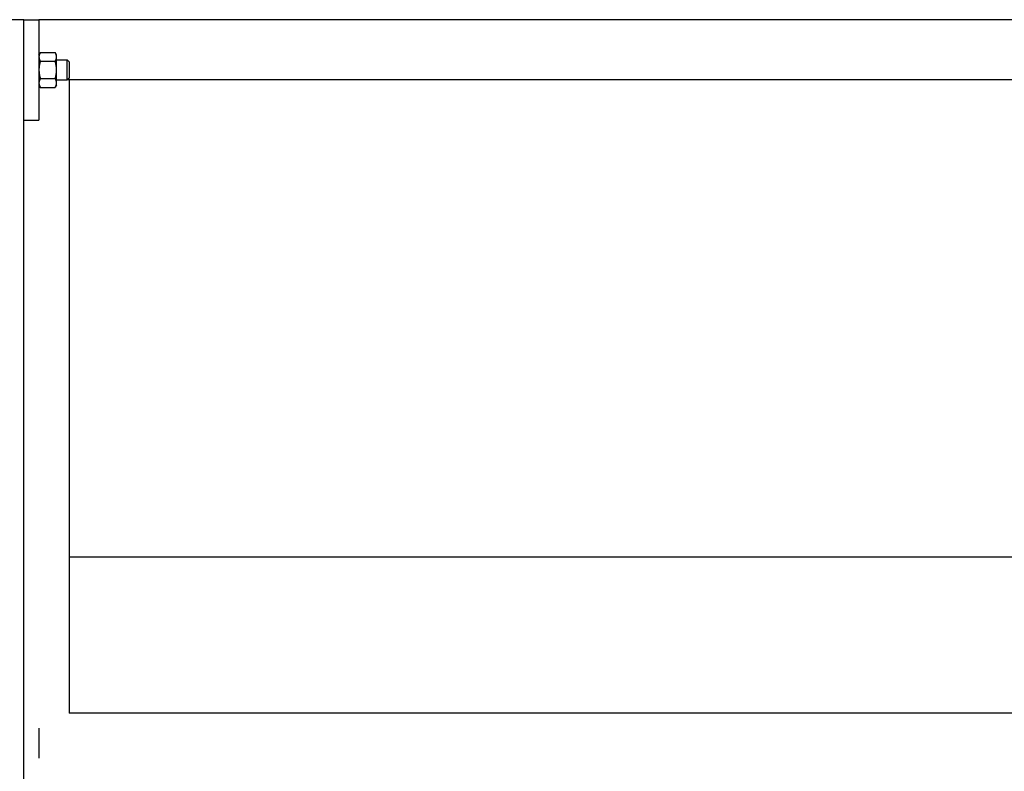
# Model space of a CAD drawing. Header units: inches. Extents: x 5 to 1128, y -85 to 748.
# Tile 592 of 656: x 1007 to 1031, y 355 to 374. Entities that reach past the tile are written whole.
import ezdxf

# ---------------------------------------------------------------- set-up
doc = ezdxf.new("R2010")
doc.units = ezdxf.units.IN
doc.header["$LTSCALE"] = 32
doc.header["$MEASUREMENT"] = 0
doc.layers.add('Visible (ANSI)', color=7, linetype='Continuous', lineweight=30)

msp = doc.modelspace()

# ---------------------------------------------------------------- linework, layer by layer
at = {"layer": 'Visible (ANSI)'}
for p, q in [((1006.93078, 373.85867), (1006.55578, 373.85867)), ((1006.93078, 339.764), (1006.93078, 373.85867)), ((1006.93078, 373.85867), (1007.30578, 373.85867)), ((1053.80578, 373.85867), (1007.30578, 373.85867)), ((1007.30578, 373.85867), (1007.30578, 371.35867)), ((1007.30578, 372.98367), (1007.33928, 373.04168)), ((1007.33928, 373.04168), (1007.71029, 373.04168)), ((1007.74378, 372.98367), (1007.71029, 373.04168)), ((1007.74378, 372.93343), (1007.74378, 372.98367)), ((1007.33928, 372.82518), (1007.71029, 372.82518)), ((1007.74378, 372.60867), (1007.74378, 372.93343)), ((1007.74378, 372.85867), (1008.01001, 372.85867)), ((1008.01001, 372.35867), (1008.01001, 372.85867)), ((1008.05578, 372.81148), (1008.01001, 372.85867)), ((1008.05578, 372.81148), (1008.05578, 372.40586)), ((1007.74378, 372.28391), (1007.74378, 372.60867)), ((1007.33928, 372.39216), (1007.71029, 372.39216)), ((1007.74378, 372.35867), (1008.01001, 372.35867)), ((1007.74378, 372.23367), (1007.74378, 372.28391)), ((1008.05578, 372.40586), (1008.01001, 372.35867)), ((1008.05578, 372.35867), (1008.01001, 372.35867)), ((1008.05578, 372.35867), (1008.05578, 356.60867)), ((1053.05578, 372.35867), (1008.05578, 372.35867)), ((1007.30578, 372.23367), (1007.33928, 372.17566)), ((1007.33928, 372.17566), (1007.71029, 372.17566)), ((1007.74378, 372.23367), (1007.71029, 372.17566)), ((1006.93078, 371.35867), (1007.30578, 371.35867)), ((1036.87271, 360.48367), (1008.05578, 360.48367)), ((1048.36828, 356.60867), (1008.05578, 356.60867)), ((1007.30578, 356.23367), (1007.30578, 355.48367))]:
    msp.add_line(p, q, dxfattribs=at)
for points in [[(1007.33928, 373.04168), (1007.30578, 372.98367), (1007.30578, 372.93343)], [(1007.74378, 372.93343), (1007.74378, 372.98367), (1007.71029, 373.04168)], [(1007.30578, 372.93343), (1007.30578, 372.88319), (1007.33928, 372.82518)], [(1007.33928, 372.82518), (1007.30578, 372.70915), (1007.30578, 372.60867)], [(1007.71029, 372.82518), (1007.74378, 372.88319), (1007.74378, 372.93343)], [(1007.74378, 372.60867), (1007.74378, 372.70915), (1007.71029, 372.82518)], [(1007.30578, 372.60867), (1007.30578, 372.50819), (1007.33928, 372.39216)], [(1007.71029, 372.39216), (1007.74378, 372.50819), (1007.74378, 372.60867)], [(1007.33928, 372.39216), (1007.30578, 372.33415), (1007.30578, 372.28391)], [(1007.30578, 372.28391), (1007.30578, 372.23367), (1007.33928, 372.17566)], [(1007.74378, 372.28391), (1007.74378, 372.33415), (1007.71029, 372.39216)], [(1007.71029, 372.17566), (1007.74378, 372.23367), (1007.74378, 372.28391)]]:
    msp.add_rational_spline(points, [1, 1.0379548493, 1], degree=2, dxfattribs=at)

doc.saveas('drawing.dxf')
